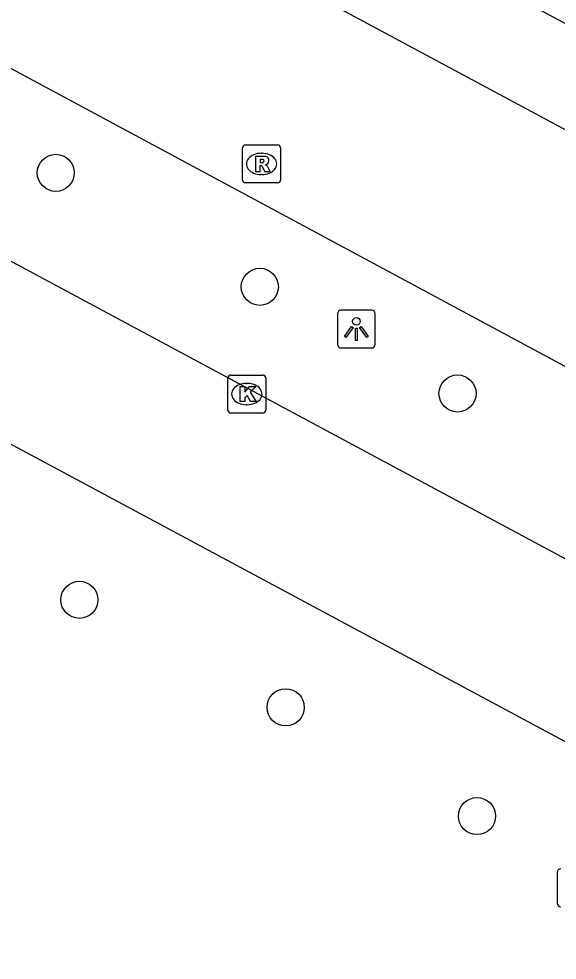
# Model space of a CAD drawing. Extents: x 159489 to 160304, y 383826 to 384530.
# Drawn here: x 159790.1 to 159804.3, y 384192.72 to 384217.54 of the extents above; entities that cross this region are included whole.
import ezdxf

# ---------------------------------------------------------------- set-up
doc = ezdxf.new("R2010")
doc.units = 0
for name, color, linetype in [('IMGEO_Boom', 7, 'Continuous'), ('IMGEO_Kolk', 7, 'Continuous'), ('IMGEO_Lichtpunt', 7, 'Continuous'), ('IMGEO_Rijbaan_lokaal_gesloten', 7, 'Continuous'), ('IMGEO_Rioolput', 7, 'Continuous'), ('IMGEO_Voetgangersgebied_gesloten', 7, 'Continuous'), ('IMGEO_Voetpad_open', 7, 'Continuous')]:
    doc.layers.add(name, color=color, linetype=linetype)

msp = doc.modelspace()

# ---------------------------------------------------------------- linework, layer by layer
at = {"layer": 'IMGEO_Boom'}
for centre in [(159791.077, 384213.48), (159796.457, 384210.477), (159801.67, 384207.665), (159791.7, 384202.225), (159797.138, 384199.39), (159802.183, 384196.523)]:
    msp.add_circle(centre, 0.489, dxfattribs=at)
at = {"layer": 'IMGEO_Kolk'}
for p, q in [((159795.689, 384208.149), (159796.541, 384208.149)), ((159795.614, 384207.223), (159795.614, 384208.075)), ((159796.102, 384207.929), (159796.127, 384207.929)), ((159796.615, 384208.075), (159796.615, 384207.223)), ((159796.125, 384207.369), (159796.1, 384207.369)), ((159796.541, 384207.149), (159795.689, 384207.149))]:
    msp.add_line(p, q, dxfattribs=at)
for points in [[(159795.689, 384208.149), (159796.541, 384208.149)], [(159795.614, 384207.223), (159795.614, 384208.075)], [(159795.935, 384207.849), (159796.058, 384207.849), (159796.058, 384207.698), (159796.188, 384207.849), (159796.352, 384207.849), (159796.206, 384207.698), (159796.359, 384207.449), (159796.207, 384207.449), (159796.122, 384207.613), (159796.058, 384207.546), (159796.058, 384207.449), (159795.935, 384207.449), (159795.935, 384207.849)], [(159796.615, 384208.075), (159796.615, 384207.223)], [(159796.541, 384207.149), (159795.689, 384207.149)]]:
    msp.add_lwpolyline(points, dxfattribs=at)
for centre, start, end in [((159795.691, 384208.073), 91.552, 178.448), ((159795.691, 384208.073), 91.552, 178.448), ((159796.539, 384208.073), 1.552, 88.448), ((159796.539, 384208.073), 1.552, 88.448), ((159795.691, 384207.225), 181.552, 268.448), ((159795.691, 384207.225), 181.552, 268.448), ((159796.539, 384207.225), 271.552, 358.448), ((159796.539, 384207.225), 271.552, 358.448)]:
    msp.add_arc(centre, 0.0765, start, end, dxfattribs=at)
for centre, major_axis, ratio, start_param, end_param in [((159796.101, 384207.649), (-0.387, 0.002), 0.722429, 4.712389, 7.853982), ((159796.126, 384207.649), (-0.39, 0.002), 0.717154, 1.570796, 4.712389)]:
    msp.add_ellipse(centre, major_axis=major_axis, ratio=ratio, start_param=start_param, end_param=end_param, dxfattribs=at)
at = {"layer": 'IMGEO_Lichtpunt'}
for p, q in [((159799.405, 384209.861), (159798.597, 384209.861)), ((159799.405, 384209.861), (159798.597, 384209.861)), ((159798.503, 384209.766), (159798.503, 384208.959)), ((159798.503, 384209.766), (159798.503, 384208.959)), ((159799.499, 384208.959), (159799.499, 384209.766)), ((159799.499, 384208.959), (159799.499, 384209.766)), ((159798.597, 384208.865), (159799.405, 384208.865)), ((159798.597, 384208.865), (159799.405, 384208.865)), ((159804.298, 384195.036), (159804.298, 384194.229)), ((159804.298, 384195.036), (159804.298, 384194.229))]:
    msp.add_line(p, q, dxfattribs=at)
for points in [[(159798.877, 384209.43), (159798.916, 384209.402), (159798.728, 384209.14), (159798.69, 384209.167), (159798.877, 384209.43)], [(159798.979, 384209.382), (159799.026, 384209.382), (159799.026, 384209.06), (159798.979, 384209.06), (159798.979, 384209.382)], [(159799.089, 384209.402), (159799.127, 384209.429), (159799.314, 384209.167), (159799.275, 384209.139), (159799.089, 384209.402)]]:
    msp.add_lwpolyline(points, dxfattribs=at)
msp.add_circle((159799.002, 384209.564), 0.0994, dxfattribs=at)
for centre, start, end in [((159798.597, 384209.766), 90, 180), ((159798.597, 384209.766), 90, 180), ((159799.405, 384209.766), 0, 90), ((159799.405, 384209.766), 0, 90), ((159798.597, 384208.959), 180, 270), ((159798.597, 384208.959), 180, 270), ((159799.405, 384208.959), 270, 0), ((159799.405, 384208.959), 270, 360), ((159804.392, 384195.036), 90, 180), ((159804.392, 384195.036), 90, 180), ((159804.392, 384194.229), 180, 270), ((159804.392, 384194.229), 180, 270)]:
    msp.add_arc(centre, 0.0946, start, end, dxfattribs=at)
at = {"layer": 'IMGEO_Rijbaan_lokaal_gesloten'}
for points in [[(159823.064, 384198.401), (159774.367, 384224.577)], [(159786.709, 384224.175), (159811.286, 384210.982)]]:
    msp.add_lwpolyline(points, dxfattribs=at)
at = {"layer": 'IMGEO_Rioolput'}
for p, q in [((159796.002, 384213.29), (159796.002, 384214.142)), ((159796.077, 384214.216), (159796.929, 384214.216)), ((159797.003, 384214.142), (159797.003, 384213.29)), ((159796.49, 384213.996), (159796.515, 384213.996)), ((159796.513, 384213.436), (159796.488, 384213.436)), ((159796.929, 384213.216), (159796.077, 384213.216))]:
    msp.add_line(p, q, dxfattribs=at)
for points in [[(159796.002, 384213.29), (159796.002, 384214.142)], [(159796.077, 384214.216), (159796.929, 384214.216)], [(159797.003, 384214.142), (159797.003, 384213.29)], [(159796.591, 384213.914), (159796.339, 384213.916), (159796.339, 384213.516)], [(159796.517, 384213.835), (159796.463, 384213.835), (159796.463, 384213.754)], [(159796.339, 384213.516), (159796.463, 384213.516), (159796.463, 384213.678), (159796.474, 384213.678)], [(159796.463, 384213.754), (159796.515, 384213.754)], [(159796.521, 384213.649), (159796.592, 384213.516), (159796.732, 384213.516), (159796.667, 384213.642)], [(159796.929, 384213.216), (159796.077, 384213.216)]]:
    msp.add_lwpolyline(points, dxfattribs=at)
for centre, radius, start, end in [((159796.079, 384214.14), 0.0765, 91.552, 178.448), ((159796.079, 384214.14), 0.0765, 91.552, 178.448), ((159796.927, 384214.14), 0.0765, 1.552, 88.448), ((159796.927, 384214.14), 0.0765, 1.552, 88.448), ((159796.523, 384213.739), 0.0964, 77.0061, 93.1865), ((159796.537, 384213.796), 0.0378, 276.6634, 79.6772), ((159796.59, 384213.804), 0.109, 350.3612, 89.416), ((159796.473, 384213.625), 0.0533, 26.0293, 88.6989), ((159796.499, 384213.943), 0.19, 274.7715, 282.9687), ((159796.588, 384213.804), 0.112, 277.5842, 350.9817), ((159796.572, 384213.589), 0.108, 29.5134, 73.7905), ((159796.079, 384213.292), 0.0765, 181.552, 268.448), ((159796.079, 384213.292), 0.0765, 181.552, 268.448), ((159796.927, 384213.292), 0.0765, 271.552, 358.448), ((159796.927, 384213.292), 0.0765, 271.552, 358.448)]:
    msp.add_arc(centre, radius, start, end, dxfattribs=at)
for centre, major_axis, ratio, start_param, end_param in [((159796.489, 384213.716), (-0.387, 0.002), 0.722429, 4.712389, 7.853982), ((159796.514, 384213.716), (-0.39, 0.002), 0.717154, 1.570796, 4.712389)]:
    msp.add_ellipse(centre, major_axis=major_axis, ratio=ratio, start_param=start_param, end_param=end_param, dxfattribs=at)
at = {"layer": 'IMGEO_Voetgangersgebied_gesloten'}
for points in [[(159817.825, 384196.163), (159772.813, 384220.317)], [(159770.815, 384216.556), (159812.062, 384194.435)]]:
    msp.add_lwpolyline(points, dxfattribs=at)
at = {"layer": 'IMGEO_Voetpad_open'}
msp.add_lwpolyline([(159890.081, 384178.186), (159887.304, 384172.975), (159886.537, 384173.398), (159786.238, 384227.228), (159789.088, 384232.417), (159890.081, 384178.186)], dxfattribs=at)

doc.saveas('drawing.dxf')
